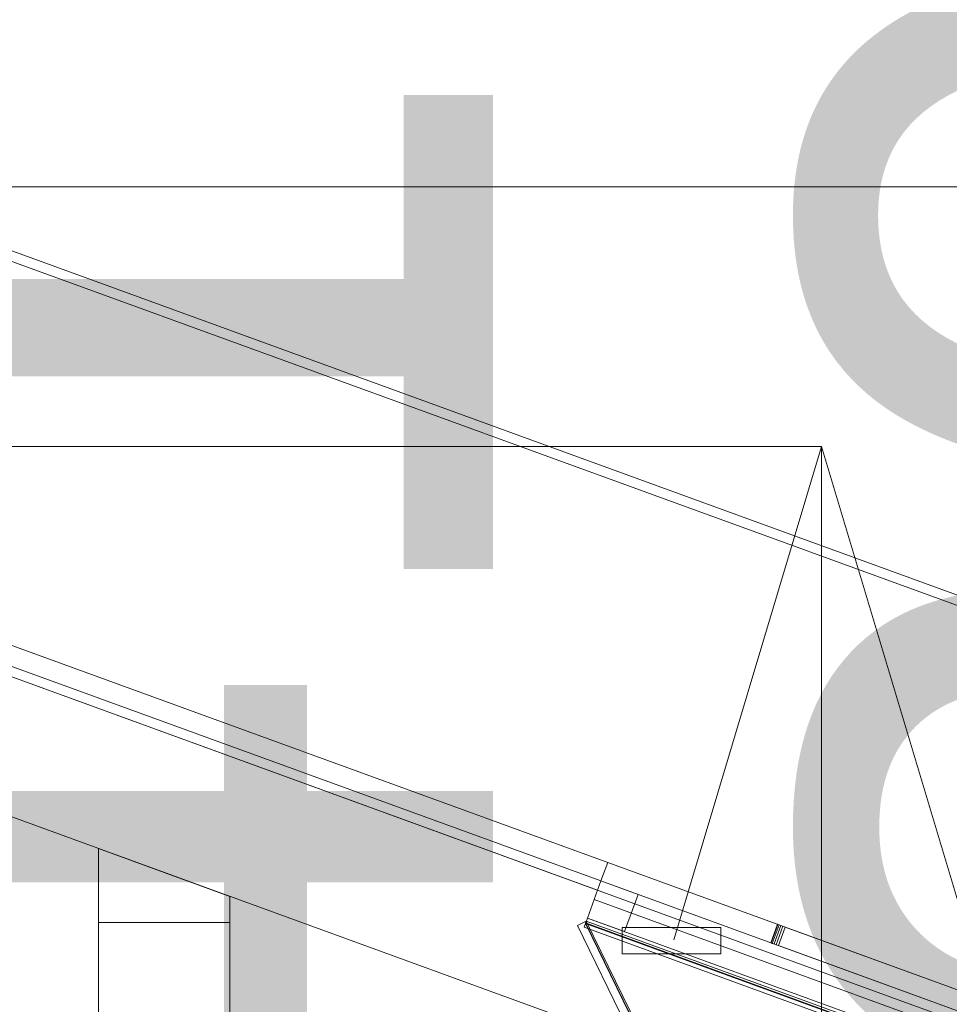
# Model space of a CAD drawing. Header units: millimetres. Extents: x -4738 to 65662, y -68080 to 6847.
# Tile 951 of 1056: x 26906 to 27189, y 1071 to 1371. Entities that reach past the tile are written whole.
import ezdxf

# ---------------------------------------------------------------- set-up
doc = ezdxf.new("R2010")
doc.units = ezdxf.units.MM
doc.layers.add('COTAS_P', color=1, linetype='Continuous', lineweight=0)
doc.layers.add('lateral_bajante_movil', color=7, linetype='Continuous', lineweight=0)
doc.dimstyles.new('R19_100', dxfattribs={"dimtxt": 250, "dimasz": 150, "dimexe": 150, "dimexo": 80, "dimgap": 100, "dimtad": 1, "dimtih": 1, "dimtoh": 1, "dimdsep": 46, "dimcen": 0.09, "dimadec": 0, "dimazin": 0, "dimtfac": 1, "dimtdec": 4, "dimtofl": 0, "dimtmove": 0, "dimatfit": 3, "dimfxl": 1, "dimtolj": 1, "dimtzin": 0, "dimarcsym": 0})

# ---------------------------------------------------------------- blocks, each defined once
blk = doc.blocks.new('DIM_R30_9')
at = {"layer": 'COTAS_P'}
for p, q in [((26750.07, 1241), (27150.07, 1241)), ((27150.07, 1241), (27105.07, 1091)), ((27150.07, 0), (27150.07, 1241)), ((27150.07, 1241), (27195.07, 1091)), ((27150.07, 0), (27105.07, 150)), ((27150.07, 0), (27195.07, 150)), ((26750.07, 0), (27150.07, 0))]:
    blk.add_line(p, q, dxfattribs=at)
blk.add_text('1241 P', height=250, rotation=90, dxfattribs=at).set_placement((27050.07, 620.5))
blk = doc.blocks.new('DIM_R30_31')
at = {"layer": 'COTAS_P'}
for p, q in [((26795.07, 1320), (27495.07, 1320)), ((27495.07, 1320), (27450.07, 1170)), ((27495.07, 0), (27495.07, 1320)), ((27495.07, 1320), (27540.07, 1170)), ((27495.07, 0), (27450.07, 150)), ((27495.07, 0), (27540.07, 150)), ((26795.07, 0), (27495.07, 0))]:
    blk.add_line(p, q, dxfattribs=at)
blk.add_text('1320 P', height=250, rotation=90, dxfattribs=at).set_placement((27395.07, 660))

msp = doc.modelspace()

# ---------------------------------------------------------------- linework, layer by layer
at = {"layer": 'lateral_bajante_movil'}
for p, q in [((26850.067, 1320), (28353.576, 772.768)), ((26849.041, 1317.181), (28352.55, 769.949)), ((26846.989, 1191.543), (28350.498, 644.311)), ((28353.576, 643.19), (26850.067, 1190.422)), ((26880.067, 1189.081), (27084.991, 1114.495)), ((26878.015, 1183.443), (27082.939, 1108.857)), ((26876.989, 1180.624), (27081.912, 1106.038)), ((26833.309, 1153.955), (28336.817, 606.723)), ((26930.067, 1118.738), (26970.067, 1104.179)), ((26930.067, 1096.179), (26930.067, 1118.738)), ((27084.991, 1114.495), (27082.939, 1108.857)), ((27084.991, 1114.495), (27836.745, 840.879)), ((27078.834, 1097.58), (27082.939, 1108.857)), ((27080.886, 1103.219), (27082.939, 1108.857)), ((27082.939, 1108.857), (27081.912, 1106.038)), ((27834.693, 835.241), (27082.939, 1108.857)), ((27082.939, 1108.857), (27094.215, 1104.753)), ((26970.067, 1104.179), (26970.067, 1096.179)), ((27080.886, 1103.219), (27832.64, 829.603)), ((27094.215, 1104.753), (27090.111, 1093.476)), ((26970.067, 1096.179), (26930.067, 1096.179)), ((26930.067, 1096.179), (26930.067, 225)), ((26970.067, 225), (26970.067, 1096.179)), ((27075.796, 1095.325), (27078.492, 1096.641)), ((27077.808, 1094.761), (27078.834, 1097.58)), ((27078.492, 1096.641), (27078.226, 1095.909)), ((27078.287, 1096.076), (27078.492, 1096.641)), ((27078.287, 1096.076), (27830.041, 822.46)), ((27349.862, 539.435), (27078.287, 1096.076)), ((27078.492, 1096.641), (27350.067, 540)), ((27830.246, 823.025), (27078.492, 1096.641)), ((27078.834, 1097.58), (27830.588, 823.964)), ((27078.834, 1097.58), (27090.111, 1093.476)), ((27347.371, 538.685), (27075.796, 1095.325)), ((27077.808, 1094.761), (27829.562, 821.145)), ((27829.98, 822.293), (27078.226, 1095.909)), ((27078.226, 1095.909), (27349.801, 539.269)), ((27089.379, 1094.668), (27119.379, 1094.668)), ((27089.379, 1086.668), (27089.379, 1094.668)), ((27119.379, 1094.668), (27119.379, 1086.668)), ((27134.622, 1090.046), (27136.674, 1095.684)), ((27134.737, 1090.004), (27136.789, 1095.642)), ((27135.07, 1089.882), (27137.122, 1095.521)), ((27135.59, 1089.693), (27137.642, 1095.331)), ((27136.245, 1089.455), (27138.297, 1095.093)), ((27136.789, 1095.642), (27136.674, 1095.684)), ((27137.122, 1095.521), (27136.789, 1095.642)), ((27136.971, 1089.191), (27139.023, 1094.829)), ((27137.642, 1095.331), (27137.122, 1095.521)), ((27138.297, 1095.093), (27137.642, 1095.331)), ((27139.023, 1094.829), (27138.297, 1095.093)), ((27139.023, 1094.829), (27275.278, 1045.236)), ((27134.622, 1090.046), (27134.737, 1090.004)), ((27134.737, 1090.004), (27135.07, 1089.882)), ((27135.07, 1089.882), (27135.59, 1089.693)), ((27135.59, 1089.693), (27136.245, 1089.455)), ((27136.245, 1089.455), (27136.971, 1089.191)), ((27273.226, 1039.598), (27136.971, 1089.191)), ((27089.379, 1086.668), (27119.379, 1086.668))]:
    msp.add_line(p, q, dxfattribs=at)

# ---------------------------------------------------------------- dimensions: what is measured, and where the dimension line sits
at = {"layer": 'COTAS_P'}
for p1, p2, distance, picture, middle in [((26795.067, 0), (26795.067, 1320), -700, 'DIM_R30_31', (27495.067, 660)), ((26750.067, 0), (26750.067, 1241), -400, 'DIM_R30_9', (27150.067, 620.5))]:
    dim = msp.add_aligned_dim(p1=p1, p2=p2, distance=distance, text='<> P', dimstyle='R19_100', dxfattribs=at)
    dim.commit()
    dim.dimension.update_dxf_attribs({"geometry": picture, "text_midpoint": middle})

doc.saveas('drawing.dxf')
